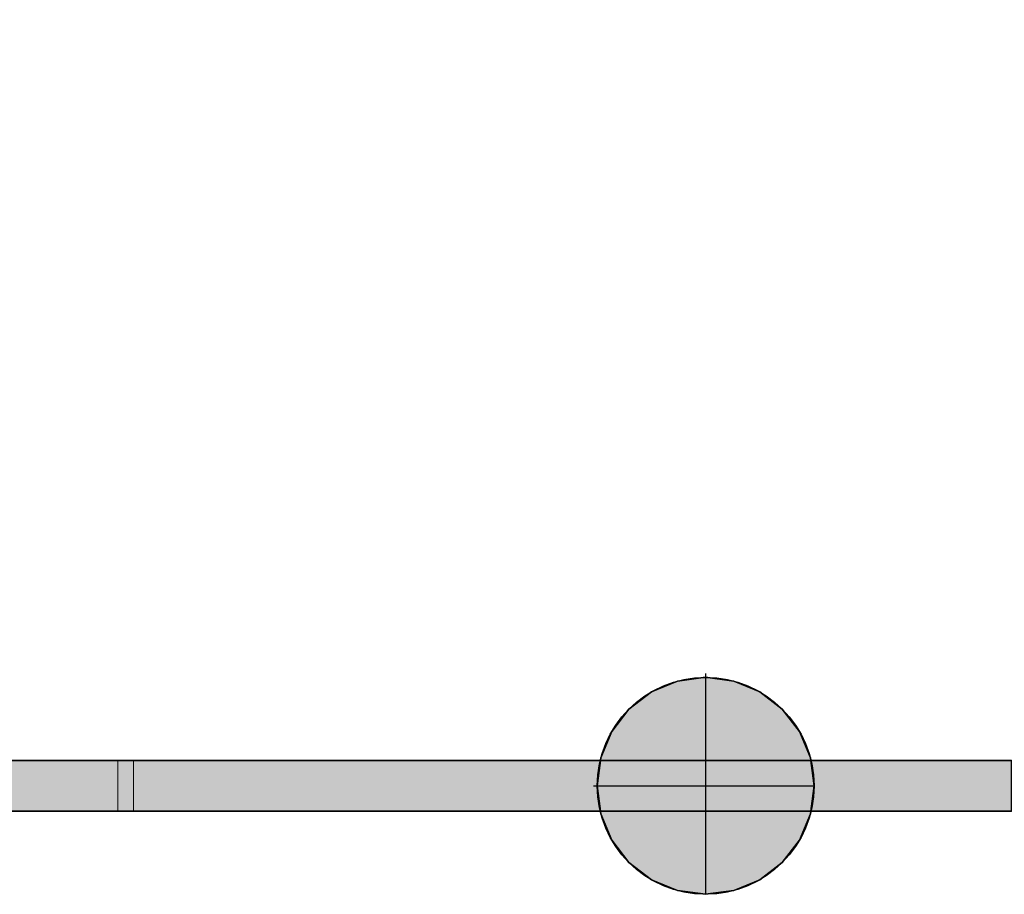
# Model space of a CAD drawing. Header units: inches. Extents: x 15 to 546804, y -66 to 267312.
# Tile 421 of 478: x 435097 to 437053, y 134840 to 136577. Entities that reach past the tile are written whole.
import ezdxf

# ---------------------------------------------------------------- set-up
doc = ezdxf.new("R2010")
doc.units = ezdxf.units.IN
doc.header["$MEASUREMENT"] = 0

msp = doc.modelspace()

# ---------------------------------------------------------------- hatches: boundary and pattern name
at = {"lineweight": 20}
h = msp.add_hatch(color=7, dxfattribs=at)
h.dxf.hatch_style = 1
h.paths.add_polyline_path([(436459.5, 135271.2), (436459.5, 135055.7), (436674.9, 135055.7, 0.414214)])
h.paths.add_polyline_path([(436459.5, 135271.2, 0.414214), (436244.1, 135055.7), (436459.5, 135055.7)])
h.paths.add_polyline_path([(436459.5, 135055.7), (436244.1, 135055.7, 0.414214), (436459.5, 134840.3)])
h.paths.add_polyline_path([(436674.9, 135055.7), (436459.5, 135055.7), (436459.5, 134840.3, 0.414214)])
h = msp.add_hatch(color=7, dxfattribs=at)
h.dxf.hatch_style = 1
h.paths.add_polyline_path([(434592.2, 135005.7), (435323.5, 135005.7), (435323.5, 135105.7), (434592.2, 135105.7)])
h = msp.add_hatch(color=7, dxfattribs=at)
h.dxf.hatch_style = 1
h.paths.add_polyline_path([(435292.2, 135005.2), (440306.3, 135005.2), (440306.3, 135105.7), (435292.2, 135105.7)])

# ---------------------------------------------------------------- linework, layer by layer
at = {"color": 7}
for p, q in [((436459.5, 135278.7, 0), (436459.5, 135271.2, 0)), ((436403.7, 135263.8, 0), (436403.7, 135263.8, 7000)), ((436459.5, 135271.2, 0), (436459.5, 135271.2, 7000)), ((436459.5, 135271.2, 0), (436459.5, 134840.3, 0)), ((436515.3, 135263.8, 0), (436515.3, 135263.8, 7000)), ((436351.8, 135242.3, 0), (436351.8, 135242.3, 7000)), ((436567.2, 135242.3, 0), (436567.2, 135242.3, 7000)), ((436307.2, 135208.1, 0), (436307.2, 135208.1, 7000)), ((436611.8, 135208.1, 0), (436611.8, 135208.1, 7000)), ((436272.9, 135163.4, 0), (436272.9, 135163.4, 7000)), ((436646.1, 135163.4, 0), (436646.1, 135163.4, 7000)), ((437067.1, 135105.7, 300), (434592.2, 135105.7, 300)), ((437067.1, 135105.7, 3000), (434592.2, 135105.7, 3000)), ((436251.4, 135111.5, 0), (436251.4, 135111.5, 7000)), ((436667.6, 135111.5, 0), (436667.6, 135111.5, 7000)), ((436236.5, 135055.7, 0), (436244.1, 135055.7, 0)), ((436244.1, 135055.7, 0), (436244.1, 135055.7, 7000)), ((436244.1, 135055.7, 0), (436674.9, 135055.7, 0)), ((436674.9, 135055.7, 0), (436674.9, 135055.7, 7000)), ((434592.2, 135005.7, 300), (437067.1, 135005.7, 300)), ((434592.2, 135005.7, 3000), (437067.1, 135005.7, 3000)), ((436251.4, 135000, 0), (436251.4, 135000, 7000)), ((436667.6, 135000, 0), (436667.6, 135000, 7000)), ((436272.9, 134948, 0), (436272.9, 134948, 7000)), ((436646.1, 134948, 0), (436646.1, 134948, 7000)), ((436307.2, 134903.4, 0), (436307.2, 134903.4, 7000)), ((436611.8, 134903.4, 0), (436611.8, 134903.4, 7000)), ((436351.8, 134869.2, 0), (436351.8, 134869.2, 7000)), ((436567.2, 134869.2, 0), (436567.2, 134869.2, 7000)), ((436403.7, 134847.6, 0), (436403.7, 134847.6, 7000)), ((436515.3, 134847.6, 0), (436515.3, 134847.6, 7000)), ((436459.5, 134840.3, 0), (436459.5, 134840.3, 7000))]:
    msp.add_line(p, q, dxfattribs=at)
at = {"color": 7, "lineweight": 20}
for p, q in [((435323.5, 135105.7, 300), (434592.2, 135105.7, 300)), ((440306.3, 135105.7, 2507.4), (435292.2, 135105.7, 2507.4)), ((435292.2, 135105.7, 2507.4), (435292.2, 135005.2, 2507.4)), ((435323.5, 135005.7, 300), (435323.5, 135105.7, 300)), ((434592.2, 135005.7, 300), (435323.5, 135005.7, 300)), ((435292.2, 135005.2, 2507.4), (440306.3, 135005.2, 2507.4))]:
    msp.add_line(p, q, dxfattribs=at)
at = {"color": 7}
for centre in [(436459.5, 135055.7, 7000), (436459.5, 135055.7, 0)]:
    msp.add_circle(centre, 215.4, dxfattribs=at)
at = {"color": 7, "lineweight": 20, "invisible_edges": 13}
msp.add_3dface([(442517.1, 135055.7, 300), (436867.1, 142255.7, 300), (437267.1, 142255.7, 300)], dxfattribs=at)
at = {"color": 7}
for points, invisible_edges in [([(436351.8, 135242.3, 7000), (436403.7, 135263.8, 0), (436351.8, 135242.3, 0)], 1), ([(436403.7, 135263.8, 0), (436351.8, 135242.3, 7000), (436403.7, 135263.8, 7000)], 1), ([(436351.8, 134869.2, 0), (436351.8, 135242.3, 0), (436403.7, 135263.8, 0)], 13), ([(436351.8, 134869.2, 0), (436403.7, 135263.8, 0), (436403.7, 134847.6, 0)], 3), ([(436351.8, 135242.3, 7000), (436403.7, 134847.6, 7000), (436403.7, 135263.8, 7000)], 3), ([(436403.7, 135263.8, 7000), (436459.5, 135271.2, 0), (436403.7, 135263.8, 0)], 1), ([(436459.5, 135271.2, 0), (436403.7, 135263.8, 7000), (436459.5, 135271.2, 7000)], 1), ([(436403.7, 134847.6, 0), (436403.7, 135263.8, 0), (436459.5, 135271.2, 0)], 13), ([(436403.7, 134847.6, 0), (436459.5, 135271.2, 0), (436459.5, 134840.3, 0)], 3), ([(436403.7, 135263.8, 7000), (436459.5, 134840.3, 7000), (436459.5, 135271.2, 7000)], 3), ([(436403.7, 135263.8, 7000), (436403.7, 134847.6, 7000), (436459.5, 134840.3, 7000)], 13), ([(436459.5, 135271.2, 7000), (436515.3, 135263.8, 0), (436459.5, 135271.2, 0)], 1), ([(436515.3, 135263.8, 0), (436459.5, 135271.2, 7000), (436515.3, 135263.8, 7000)], 1), ([(436459.5, 134840.3, 0), (436459.5, 135271.2, 0), (436515.3, 135263.8, 0)], 13), ([(436459.5, 135271.2, 7000), (436459.5, 134840.3, 7000), (436515.3, 134847.6, 7000)], 13), ([(436459.5, 135271.2, 7000), (436515.3, 134847.6, 7000), (436515.3, 135263.8, 7000)], 3), ([(436459.5, 134840.3, 0), (436515.3, 135263.8, 0), (436515.3, 134847.6, 0)], 3), ([(436515.3, 135263.8, 7000), (436567.2, 135242.3, 0), (436515.3, 135263.8, 0)], 1), ([(436567.2, 135242.3, 0), (436515.3, 135263.8, 7000), (436567.2, 135242.3, 7000)], 1), ([(436515.3, 134847.6, 0), (436515.3, 135263.8, 0), (436567.2, 135242.3, 0)], 13), ([(436515.3, 135263.8, 7000), (436515.3, 134847.6, 7000), (436567.2, 134869.2, 7000)], 13), ([(436515.3, 135263.8, 7000), (436567.2, 134869.2, 7000), (436567.2, 135242.3, 7000)], 3), ([(436307.2, 134903.4, 0), (436307.2, 135208.1, 0), (436351.8, 135242.3, 0)], 13), ([(436307.2, 134903.4, 0), (436351.8, 135242.3, 0), (436351.8, 134869.2, 0)], 3), ([(436307.2, 135208.1, 7000), (436351.8, 135242.3, 0), (436307.2, 135208.1, 0)], 1), ([(436351.8, 135242.3, 0), (436307.2, 135208.1, 7000), (436351.8, 135242.3, 7000)], 1), ([(436307.2, 135208.1, 7000), (436351.8, 134869.2, 7000), (436351.8, 135242.3, 7000)], 3), ([(436351.8, 135242.3, 7000), (436351.8, 134869.2, 7000), (436403.7, 134847.6, 7000)], 13), ([(436515.3, 134847.6, 0), (436567.2, 135242.3, 0), (436567.2, 134869.2, 0)], 3), ([(436567.2, 135242.3, 7000), (436611.8, 135208.1, 0), (436567.2, 135242.3, 0)], 1), ([(436611.8, 135208.1, 0), (436567.2, 135242.3, 7000), (436611.8, 135208.1, 7000)], 1), ([(436567.2, 134869.2, 0), (436567.2, 135242.3, 0), (436611.8, 135208.1, 0)], 13), ([(436567.2, 135242.3, 7000), (436567.2, 134869.2, 7000), (436611.8, 134903.4, 7000)], 13), ([(436567.2, 135242.3, 7000), (436611.8, 134903.4, 7000), (436611.8, 135208.1, 7000)], 3), ([(436272.9, 134948, 0), (436272.9, 135163.4, 0), (436307.2, 135208.1, 0)], 13), ([(436272.9, 134948, 0), (436307.2, 135208.1, 0), (436307.2, 134903.4, 0)], 3), ([(436307.2, 135208.1, 7000), (436272.9, 135163.4, 0), (436272.9, 135163.4, 7000)], 1), ([(436272.9, 135163.4, 0), (436307.2, 135208.1, 7000), (436307.2, 135208.1, 0)], 1), ([(436272.9, 135163.4, 7000), (436307.2, 134903.4, 7000), (436307.2, 135208.1, 7000)], 3), ([(436307.2, 135208.1, 7000), (436307.2, 134903.4, 7000), (436351.8, 134869.2, 7000)], 13), ([(436567.2, 134869.2, 0), (436611.8, 135208.1, 0), (436611.8, 134903.4, 0)], 3), ([(436611.8, 135208.1, 0), (436646.1, 135163.4, 7000), (436646.1, 135163.4, 0)], 1), ([(436646.1, 135163.4, 7000), (436611.8, 135208.1, 0), (436611.8, 135208.1, 7000)], 1), ([(436611.8, 134903.4, 0), (436611.8, 135208.1, 0), (436646.1, 135163.4, 0)], 13), ([(436611.8, 135208.1, 7000), (436611.8, 134903.4, 7000), (436646.1, 134948, 7000)], 13), ([(436611.8, 135208.1, 7000), (436646.1, 134948, 7000), (436646.1, 135163.4, 7000)], 3), ([(436251.4, 135000, 0), (436251.4, 135111.5, 0), (436272.9, 135163.4, 0)], 13), ([(436251.4, 135000, 0), (436272.9, 135163.4, 0), (436272.9, 134948, 0)], 3), ([(436272.9, 135163.4, 7000), (436251.4, 135111.5, 0), (436251.4, 135111.5, 7000)], 1), ([(436251.4, 135111.5, 0), (436272.9, 135163.4, 7000), (436272.9, 135163.4, 0)], 1), ([(436251.4, 135111.5, 7000), (436272.9, 134948, 7000), (436272.9, 135163.4, 7000)], 3), ([(436272.9, 135163.4, 7000), (436272.9, 134948, 7000), (436307.2, 134903.4, 7000)], 13), ([(436611.8, 134903.4, 0), (436646.1, 135163.4, 0), (436646.1, 134948, 0)], 3), ([(436646.1, 135163.4, 0), (436667.6, 135111.5, 7000), (436667.6, 135111.5, 0)], 1), ([(436667.6, 135111.5, 7000), (436646.1, 135163.4, 0), (436646.1, 135163.4, 7000)], 1), ([(436646.1, 134948, 0), (436646.1, 135163.4, 0), (436667.6, 135111.5, 0)], 13), ([(436646.1, 135163.4, 7000), (436646.1, 134948, 7000), (436667.6, 135000, 7000)], 13), ([(436646.1, 135163.4, 7000), (436667.6, 135000, 7000), (436667.6, 135111.5, 7000)], 3), ([(434592.2, 135105.7, 300), (437067.1, 135105.7, 3000), (437067.1, 135105.7, 300)], 1), ([(437067.1, 135105.7, 3000), (434592.2, 135105.7, 300), (434592.2, 135105.7, 3000)], 1), ([(437067.1, 135005.7, 3000), (434592.2, 135105.7, 3000), (434592.2, 135005.7, 3000)], 1), ([(434592.2, 135105.7, 3000), (437067.1, 135005.7, 3000), (437067.1, 135105.7, 3000)], 1), ([(437067.1, 135105.7, 300), (434592.2, 135005.7, 300), (434592.2, 135105.7, 300)], 1), ([(434592.2, 135005.7, 300), (437067.1, 135105.7, 300), (437067.1, 135005.7, 300)], 1), ([(436251.4, 135111.5, 0), (436251.4, 135000, 0), (436244.1, 135055.7, 0)], 1), ([(436251.4, 135111.5, 7000), (436244.1, 135055.7, 0), (436244.1, 135055.7, 7000)], 1), ([(436244.1, 135055.7, 0), (436251.4, 135111.5, 7000), (436251.4, 135111.5, 0)], 1), ([(436251.4, 135000, 7000), (436251.4, 135111.5, 7000), (436244.1, 135055.7, 7000)], 1), ([(436251.4, 135111.5, 7000), (436251.4, 135000, 7000), (436272.9, 134948, 7000)], 13), ([(436646.1, 134948, 0), (436667.6, 135111.5, 0), (436667.6, 135000, 0)], 3), ([(436667.6, 135111.5, 0), (436674.9, 135055.7, 7000), (436674.9, 135055.7, 0)], 1), ([(436674.9, 135055.7, 7000), (436667.6, 135111.5, 0), (436667.6, 135111.5, 7000)], 1), ([(436667.6, 135000, 0), (436667.6, 135111.5, 0), (436674.9, 135055.7, 0)], 1), ([(436667.6, 135111.5, 7000), (436667.6, 135000, 7000), (436674.9, 135055.7, 7000)], 1), ([(436244.1, 135055.7, 7000), (436251.4, 135000, 0), (436251.4, 135000, 7000)], 1), ([(436251.4, 135000, 0), (436244.1, 135055.7, 7000), (436244.1, 135055.7, 0)], 1), ([(436674.9, 135055.7, 0), (436667.6, 135000, 7000), (436667.6, 135000, 0)], 1), ([(436667.6, 135000, 7000), (436674.9, 135055.7, 0), (436674.9, 135055.7, 7000)], 1), ([(437067.1, 135005.7, 3000), (434592.2, 135005.7, 300), (437067.1, 135005.7, 300)], 1), ([(434592.2, 135005.7, 300), (437067.1, 135005.7, 3000), (434592.2, 135005.7, 3000)], 1), ([(436251.4, 135000, 7000), (436272.9, 134948, 0), (436272.9, 134948, 7000)], 1), ([(436272.9, 134948, 0), (436251.4, 135000, 7000), (436251.4, 135000, 0)], 1), ([(436667.6, 135000, 0), (436646.1, 134948, 7000), (436646.1, 134948, 0)], 1), ([(436646.1, 134948, 7000), (436667.6, 135000, 0), (436667.6, 135000, 7000)], 1), ([(436272.9, 134948, 7000), (436307.2, 134903.4, 0), (436307.2, 134903.4, 7000)], 1), ([(436307.2, 134903.4, 0), (436272.9, 134948, 7000), (436272.9, 134948, 0)], 1), ([(436646.1, 134948, 0), (436611.8, 134903.4, 7000), (436611.8, 134903.4, 0)], 1), ([(436611.8, 134903.4, 7000), (436646.1, 134948, 0), (436646.1, 134948, 7000)], 1), ([(436351.8, 134869.2, 7000), (436307.2, 134903.4, 0), (436351.8, 134869.2, 0)], 1), ([(436307.2, 134903.4, 0), (436351.8, 134869.2, 7000), (436307.2, 134903.4, 7000)], 1), ([(436611.8, 134903.4, 7000), (436567.2, 134869.2, 0), (436611.8, 134903.4, 0)], 1), ([(436567.2, 134869.2, 0), (436611.8, 134903.4, 7000), (436567.2, 134869.2, 7000)], 1), ([(436403.7, 134847.6, 7000), (436351.8, 134869.2, 0), (436403.7, 134847.6, 0)], 1), ([(436351.8, 134869.2, 0), (436403.7, 134847.6, 7000), (436351.8, 134869.2, 7000)], 1), ([(436567.2, 134869.2, 7000), (436515.3, 134847.6, 0), (436567.2, 134869.2, 0)], 1), ([(436515.3, 134847.6, 0), (436567.2, 134869.2, 7000), (436515.3, 134847.6, 7000)], 1), ([(436459.5, 134840.3, 7000), (436403.7, 134847.6, 0), (436459.5, 134840.3, 0)], 1), ([(436403.7, 134847.6, 0), (436459.5, 134840.3, 7000), (436403.7, 134847.6, 7000)], 1), ([(436515.3, 134847.6, 7000), (436459.5, 134840.3, 0), (436515.3, 134847.6, 0)], 1), ([(436459.5, 134840.3, 0), (436515.3, 134847.6, 7000), (436459.5, 134840.3, 7000)], 1)]:
    msp.add_3dface(points, dxfattribs=dict(at, invisible_edges=invisible_edges))

doc.saveas('drawing.dxf')
